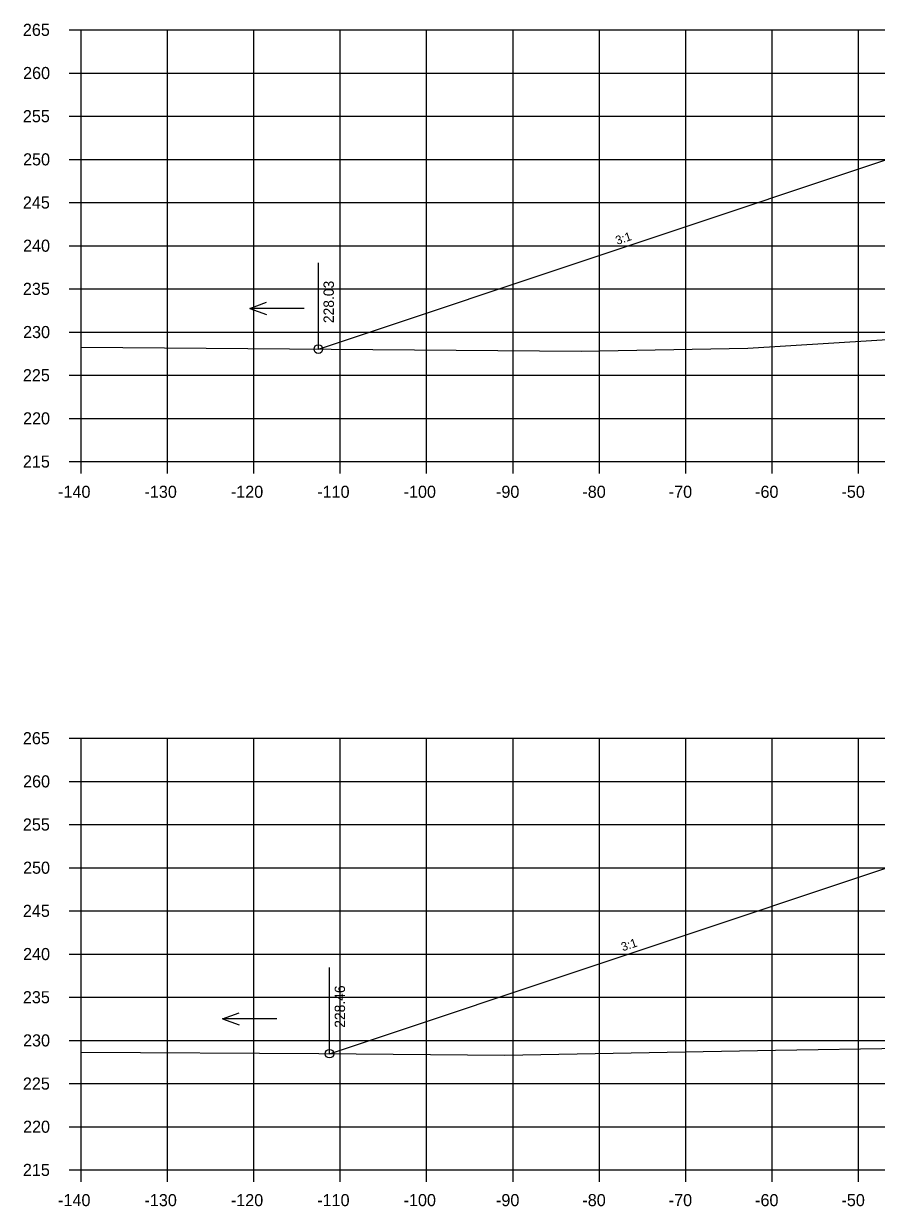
# Model space of a CAD drawing. Extents: x 1342547 to 1344156, y -1532351 to -1517216.
# Drawn here: x 1342556.2 to 1342654.9, y -1523588.5 to -1523451.5 of the extents above; entities that cross this region are included whole.
import ezdxf

# ---------------------------------------------------------------- set-up
doc = ezdxf.new("R2010")
doc.units = 0
for name, color, linetype in [('R_Axis', 7, 'Continuous'), ('R_Axis Annot', 7, 'Continuous'), ('R_Exist Surface', 7, 'Continuous'), ('R_Fin Surface', 7, 'Continuous'), ('R_Grid', 7, 'Continuous'), ('R_No Plot', 7, 'Continuous'), ('R_Water', 7, 'Continuous'), ('R_Xsect Elev', 7, 'Continuous'), ('R_Xsect Slope', 7, 'Continuous')]:
    doc.layers.add(name, color=color, linetype=linetype)

msp = doc.modelspace()

# ---------------------------------------------------------------- linework, layer by layer
at = {"layer": 'R_Axis'}
for p, q in [((1342561.47, -1523452.25), (1342562.87, -1523452.25)), ((1342562.87, -1523502.25), (1342562.87, -1523452.25)), ((1342561.47, -1523457.25), (1342562.87, -1523457.25)), ((1342561.47, -1523462.25), (1342562.87, -1523462.25)), ((1342561.47, -1523467.25), (1342562.87, -1523467.25)), ((1342561.47, -1523472.25), (1342562.87, -1523472.25)), ((1342561.47, -1523477.25), (1342562.87, -1523477.25)), ((1342561.47, -1523482.25), (1342562.87, -1523482.25)), ((1342561.47, -1523487.25), (1342562.87, -1523487.25)), ((1342561.47, -1523492.25), (1342562.87, -1523492.25)), ((1342561.47, -1523497.25), (1342562.87, -1523497.25)), ((1342561.47, -1523502.25), (1342562.87, -1523502.25)), ((1342562.87, -1523502.25), (1342842.87, -1523502.25)), ((1342562.87, -1523503.65), (1342562.87, -1523502.25)), ((1342572.87, -1523503.65), (1342572.87, -1523502.25)), ((1342582.87, -1523503.65), (1342582.87, -1523502.25)), ((1342592.87, -1523503.65), (1342592.87, -1523502.25)), ((1342602.87, -1523503.65), (1342602.87, -1523502.25)), ((1342612.87, -1523503.65), (1342612.87, -1523502.25)), ((1342622.87, -1523503.65), (1342622.87, -1523502.25)), ((1342632.87, -1523503.65), (1342632.87, -1523502.25)), ((1342642.87, -1523503.65), (1342642.87, -1523502.25)), ((1342652.87, -1523503.65), (1342652.87, -1523502.25)), ((1342561.47, -1523534.29), (1342562.87, -1523534.29)), ((1342562.87, -1523584.29), (1342562.87, -1523534.29)), ((1342561.47, -1523539.29), (1342562.87, -1523539.29)), ((1342561.47, -1523544.29), (1342562.87, -1523544.29)), ((1342561.47, -1523549.29), (1342562.87, -1523549.29)), ((1342561.47, -1523554.29), (1342562.87, -1523554.29)), ((1342561.47, -1523559.29), (1342562.87, -1523559.29)), ((1342561.47, -1523564.29), (1342562.87, -1523564.29)), ((1342561.47, -1523569.29), (1342562.87, -1523569.29)), ((1342561.47, -1523574.29), (1342562.87, -1523574.29)), ((1342561.47, -1523579.29), (1342562.87, -1523579.29)), ((1342561.47, -1523584.29), (1342562.87, -1523584.29)), ((1342562.87, -1523584.29), (1342842.87, -1523584.29)), ((1342562.87, -1523585.69), (1342562.87, -1523584.29)), ((1342572.87, -1523585.69), (1342572.87, -1523584.29)), ((1342582.87, -1523585.69), (1342582.87, -1523584.29)), ((1342592.87, -1523585.69), (1342592.87, -1523584.29)), ((1342602.87, -1523585.69), (1342602.87, -1523584.29)), ((1342612.87, -1523585.69), (1342612.87, -1523584.29)), ((1342622.87, -1523585.69), (1342622.87, -1523584.29)), ((1342632.87, -1523585.69), (1342632.87, -1523584.29)), ((1342642.87, -1523585.69), (1342642.87, -1523584.29)), ((1342652.87, -1523585.69), (1342652.87, -1523584.29))]:
    msp.add_line(p, q, dxfattribs=at)
at = {"layer": 'R_Exist Surface'}
for points in [[(1342562.87, -1523488.99), (1342620.75, -1523489.48), (1342640.04, -1523489.13), (1342659.37, -1523487.94)], [(1342562.87, -1523570.66), (1342590.38, -1523570.82), (1342611.94, -1523571), (1342643.28, -1523570.43), (1342658.03, -1523570.18)]]:
    msp.add_lwpolyline(points, dxfattribs=at)
at = {"layer": 'R_Fin Surface'}
for points in [[(1342590.33, -1523489.22), (1342659.86, -1523466.05), (1342659.87, -1523466.04), (1342671.37, -1523465.58), (1342673.37, -1523465.54), (1342702.87, -1523464.95), (1342732.37, -1523465.54), (1342734.37, -1523465.58), (1342743.87, -1523465.97)], [(1342591.62, -1523570.83), (1342659.86, -1523548.08), (1342659.87, -1523548.08), (1342671.37, -1523547.62), (1342673.37, -1523547.58), (1342702.87, -1523546.99), (1342732.37, -1523547.58), (1342734.37, -1523547.62), (1342743.88, -1523548)]]:
    msp.add_lwpolyline(points, dxfattribs=at)
at = {"layer": 'R_Grid'}
for p, q in [((1342562.87, -1523452.25), (1342842.87, -1523452.25)), ((1342562.87, -1523502.25), (1342562.87, -1523452.25)), ((1342572.87, -1523502.25), (1342572.87, -1523452.25)), ((1342582.87, -1523502.25), (1342582.87, -1523452.25)), ((1342592.87, -1523502.25), (1342592.87, -1523452.25)), ((1342602.87, -1523502.25), (1342602.87, -1523452.25)), ((1342612.87, -1523502.25), (1342612.87, -1523452.25)), ((1342622.87, -1523502.25), (1342622.87, -1523452.25)), ((1342632.87, -1523502.25), (1342632.87, -1523452.25)), ((1342642.87, -1523502.25), (1342642.87, -1523452.25)), ((1342652.87, -1523502.25), (1342652.87, -1523452.25)), ((1342562.87, -1523457.25), (1342842.87, -1523457.25)), ((1342562.87, -1523462.25), (1342842.87, -1523462.25)), ((1342562.87, -1523467.25), (1342842.87, -1523467.25)), ((1342562.87, -1523472.25), (1342842.87, -1523472.25)), ((1342562.87, -1523477.25), (1342842.87, -1523477.25)), ((1342562.87, -1523482.25), (1342842.87, -1523482.25)), ((1342562.87, -1523487.25), (1342842.87, -1523487.25)), ((1342562.87, -1523492.25), (1342842.87, -1523492.25)), ((1342562.87, -1523497.25), (1342842.87, -1523497.25)), ((1342562.87, -1523502.25), (1342842.87, -1523502.25)), ((1342562.87, -1523534.29), (1342842.87, -1523534.29)), ((1342562.87, -1523584.29), (1342562.87, -1523534.29)), ((1342572.87, -1523584.29), (1342572.87, -1523534.29)), ((1342582.87, -1523584.29), (1342582.87, -1523534.29)), ((1342592.87, -1523584.29), (1342592.87, -1523534.29)), ((1342602.87, -1523584.29), (1342602.87, -1523534.29)), ((1342612.87, -1523584.29), (1342612.87, -1523534.29)), ((1342622.87, -1523584.29), (1342622.87, -1523534.29)), ((1342632.87, -1523584.29), (1342632.87, -1523534.29)), ((1342642.87, -1523584.29), (1342642.87, -1523534.29)), ((1342652.87, -1523584.29), (1342652.87, -1523534.29)), ((1342562.87, -1523539.29), (1342842.87, -1523539.29)), ((1342562.87, -1523544.29), (1342842.87, -1523544.29)), ((1342562.87, -1523549.29), (1342842.87, -1523549.29)), ((1342562.87, -1523554.29), (1342842.87, -1523554.29)), ((1342562.87, -1523559.29), (1342842.87, -1523559.29)), ((1342562.87, -1523564.29), (1342842.87, -1523564.29)), ((1342562.87, -1523569.29), (1342842.87, -1523569.29)), ((1342562.87, -1523574.29), (1342842.87, -1523574.29)), ((1342562.87, -1523579.29), (1342842.87, -1523579.29)), ((1342562.87, -1523584.29), (1342842.87, -1523584.29))]:
    msp.add_line(p, q, dxfattribs=at)
at = {"layer": 'R_No Plot'}
for centre in [(1342590.33, -1523489.22), (1342591.62, -1523570.83)]:
    msp.add_circle(centre, 0.5, dxfattribs=at)
at = {"layer": 'R_Water'}
for p, q in [((1342582.38, -1523484.51), (1342584.31, -1523483.81)), ((1342588.67, -1523484.51), (1342582.38, -1523484.51)), ((1342582.38, -1523484.51), (1342584.31, -1523485.21)), ((1342579.25, -1523566.78), (1342581.18, -1523566.08)), ((1342585.54, -1523566.78), (1342579.25, -1523566.78)), ((1342579.25, -1523566.78), (1342581.18, -1523567.48))]:
    msp.add_line(p, q, dxfattribs=at)
at = {"layer": 'R_Xsect Elev'}
for p, q in [((1342590.33, -1523489.22), (1342590.33, -1523479.22)), ((1342591.62, -1523570.83), (1342591.62, -1523560.83))]:
    msp.add_line(p, q, dxfattribs=at)

# ---------------------------------------------------------------- texts
at = {"layer": 'R_Axis Annot'}
for s, p in [('265', (1342556.12, -1523452.95)), ('260', (1342556.14, -1523457.95)), ('255', (1342556.12, -1523462.95)), ('250', (1342556.14, -1523467.95)), ('245', (1342556.12, -1523472.95)), ('240', (1342556.14, -1523477.95)), ('235', (1342556.12, -1523482.95)), ('230', (1342556.14, -1523487.95)), ('225', (1342556.12, -1523492.95)), ('220', (1342556.14, -1523497.95)), ('215', (1342556.12, -1523502.95)), ('-140', (1342560.2, -1523506.45)), ('-130', (1342570.2, -1523506.45)), ('-120', (1342580.2, -1523506.45)), ('-110', (1342590.2, -1523506.45)), ('-100', (1342600.2, -1523506.45)), ('-90', (1342610.9, -1523506.45)), ('-80', (1342620.9, -1523506.45)), ('-70', (1342630.9, -1523506.45)), ('-60', (1342640.9, -1523506.45)), ('-50', (1342650.9, -1523506.45)), ('265', (1342556.12, -1523534.99)), ('260', (1342556.14, -1523539.99)), ('255', (1342556.12, -1523544.99)), ('250', (1342556.14, -1523549.99)), ('245', (1342556.12, -1523554.99)), ('240', (1342556.14, -1523559.99)), ('235', (1342556.12, -1523564.99)), ('230', (1342556.14, -1523569.99)), ('225', (1342556.12, -1523574.99)), ('220', (1342556.14, -1523579.99)), ('215', (1342556.12, -1523584.99)), ('-140', (1342560.2, -1523588.49)), ('-130', (1342570.2, -1523588.49)), ('-120', (1342580.2, -1523588.49)), ('-110', (1342590.2, -1523588.49)), ('-100', (1342600.2, -1523588.49)), ('-90', (1342610.9, -1523588.49)), ('-80', (1342620.9, -1523588.49)), ('-70', (1342630.9, -1523588.49)), ('-60', (1342640.9, -1523588.49)), ('-50', (1342650.9, -1523588.49))]:
    msp.add_text(s, height=1.4, dxfattribs=at).set_placement(p)
at = {"layer": 'R_Xsect Elev'}
for s, p in [('228.03', (1342592.13, -1523486.22)), ('228.46', (1342593.42, -1523567.83))]:
    msp.add_text(s, height=1.2, rotation=90, dxfattribs=at).set_placement(p)
at = {"layer": 'R_Xsect Slope'}
for p in [(1342624.93, -1523477.16), (1342625.58, -1523558.98)]:
    msp.add_text('3:1', height=1, rotation=18.4349, dxfattribs=at).set_placement(p)

doc.saveas('drawing.dxf')
